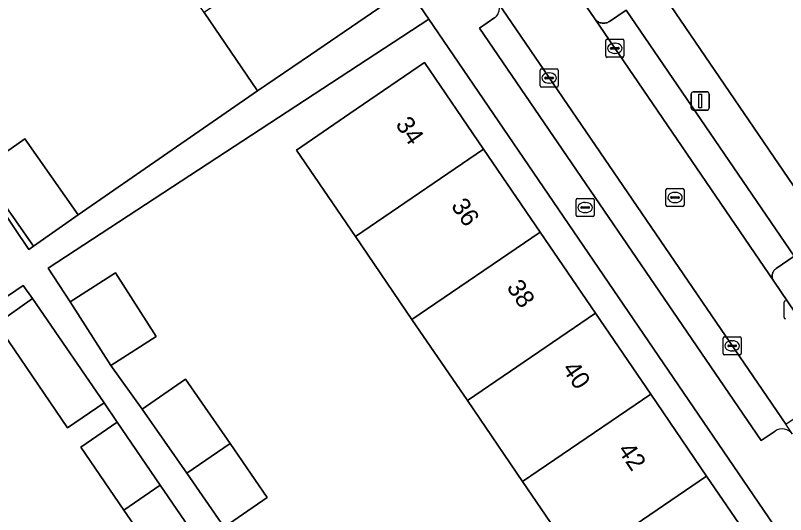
# Model space of a CAD drawing. Extents: x 157445 to 158888, y 383061 to 384688.
# Drawn here: x 158205.18 to 158247.77, y 383793.91 to 383821.51 of the extents above; entities that cross this region are included whole.
import ezdxf

# ---------------------------------------------------------------- set-up
doc = ezdxf.new("R2010")
doc.units = 0
for name, color, linetype in [('IMGEO_Brandkraan', 7, 'Continuous'), ('IMGEO_Erf', 7, 'Continuous'), ('IMGEO_Kolk', 7, 'Continuous'), ('IMGEO_Lichtmast', 7, 'Continuous'), ('IMGEO_Pand', 7, 'Continuous'), ('IMGEO_Pand_nummerreeks', 7, 'Continuous'), ('IMGEO_Parkeervlak_open', 7, 'Continuous'), ('IMGEO_Rijbaan_lokaal_open', 7, 'Continuous'), ('IMGEO_Rioolput', 7, 'Continuous'), ('IMGEO_Voetpad_open', 7, 'Continuous')]:
    doc.layers.add(name, color=color, linetype=linetype)

msp = doc.modelspace()

# ---------------------------------------------------------------- linework, layer by layer
at = {"layer": 'IMGEO_Brandkraan'}
for p, q in [((158236.188, 383810.456), (158236.188, 383811.308)), ((158236.263, 383811.382), (158237.115, 383811.382)), ((158236.676, 383811.162), (158236.701, 383811.162)), ((158237.189, 383811.308), (158237.189, 383810.456)), ((158236.447, 383810.876), (158236.447, 383810.888)), ((158236.885, 383810.839), (158236.487, 383810.839)), ((158236.49, 383810.925), (158236.888, 383810.925)), ((158236.931, 383810.888), (158236.931, 383810.876)), ((158237.115, 383810.382), (158236.263, 383810.382)), ((158236.699, 383810.602), (158236.674, 383810.602))]:
    msp.add_line(p, q, dxfattribs=at)
for points in [[(158236.188, 383810.456), (158236.188, 383811.308)], [(158236.263, 383811.382), (158237.115, 383811.382)], [(158237.189, 383811.308), (158237.189, 383810.456)], [(158237.115, 383810.382), (158236.263, 383810.382)]]:
    msp.add_lwpolyline(points, dxfattribs=at)
for centre, radius, start, end in [((158236.265, 383811.306), 0.0765, 91.552, 178.448), ((158236.265, 383811.306), 0.0765, 91.552, 178.448), ((158237.113, 383811.306), 0.0765, 1.552, 88.448), ((158237.113, 383811.306), 0.0765, 1.552, 88.448), ((158236.487, 383810.885), 0.0403, 85.8775, 175.7526), ((158236.484, 383810.875), 0.0366, 178.938, 274.7102), ((158236.888, 383810.882), 0.043, 264.8664, 352.4533), ((158236.892, 383810.887), 0.0386, 1.7309, 96.639), ((158236.265, 383810.458), 0.0765, 181.552, 268.448), ((158236.265, 383810.458), 0.0765, 181.552, 268.448), ((158237.113, 383810.458), 0.0765, 271.552, 358.448), ((158237.113, 383810.458), 0.0765, 271.552, 358.448)]:
    msp.add_arc(centre, radius, start, end, dxfattribs=at)
for centre, major_axis, ratio, start_param, end_param in [((158236.675, 383810.882), (-0.387, 0.002), 0.722429, 4.712389, 7.853982), ((158236.7, 383810.882), (-0.39, 0.002), 0.717154, 1.570796, 4.712389)]:
    msp.add_ellipse(centre, major_axis=major_axis, ratio=ratio, start_param=start_param, end_param=end_param, dxfattribs=at)
at = {"layer": 'IMGEO_Erf'}
for points in [[(158238.26, 383864.78), (158220.561, 383852.622), (158254.415, 383802.985), (158261.257, 383807.652), (158259.697, 383809.94), (158257.824, 383808.662), (158254.679, 383813.274), (158251.618, 383817.762), (158248.556, 383822.251), (158245.495, 383826.74), (158242.434, 383831.228), (158239.373, 383835.717), (158236.312, 383840.206), (158233.251, 383844.694), (158230.19, 383849.182), (158227.044, 383853.795), (158231.175, 383856.612)], [(158201.602, 383814.959), (158205.919, 383808.565), (158206.186, 383808.753), (158203.229, 383812.949), (158205.689, 383814.682), (158208.646, 383810.486), (158218.573, 383817.34), (158215.617, 383821.674), (158212.545, 383826.177), (158209.373, 383830.826), (158206.199, 383835.479), (158203.111, 383840.006)], [(158259.806, 383774.732), (158228.035, 383821.305), (158206.994, 383807.536), (158208.198, 383805.662), (158210.707, 383807.274), (158212.965, 383803.759), (158210.456, 383802.148), (158212.195, 383799.739), (158214.577, 383801.391), (158217.046, 383797.831), (158219.108, 383794.857), (158216.726, 383793.206)], [(158236.313, 383791.205), (158233.229, 383795.726), (158230.172, 383800.208), (158227.11, 383804.696), (158223.979, 383809.286), (158220.72, 383814.063), (158223.674, 383816.079), (158227.804, 383818.896), (158231.063, 383814.119), (158234.194, 383809.528), (158237.256, 383805.04), (158240.313, 383800.558), (158243.398, 383796.037), (158246.324, 383791.748)], [(158213.659, 383790.53), (158211.178, 383794.154), (158208.792, 383797.639), (158210.809, 383799.019), (158210.077, 383800.092), (158208.058, 383798.711), (158204.126, 383804.456), (158206.118, 383805.858), (158205.614, 383806.573), (158192.985, 383797.987)]]:
    msp.add_lwpolyline(points, dxfattribs=at)
at = {"layer": 'IMGEO_Kolk'}
for p, q in [((158237.828, 383819.262), (158237.828, 383820.114)), ((158237.903, 383820.188), (158238.755, 383820.188)), ((158238.829, 383820.114), (158238.829, 383819.262)), ((158238.087, 383819.682), (158238.087, 383819.694)), ((158238.525, 383819.645), (158238.127, 383819.645)), ((158238.13, 383819.731), (158238.528, 383819.731)), ((158238.316, 383819.968), (158238.341, 383819.968)), ((158238.571, 383819.694), (158238.571, 383819.682)), ((158238.755, 383819.188), (158237.903, 383819.188)), ((158238.339, 383819.408), (158238.314, 383819.408)), ((158234.192, 383817.62), (158234.192, 383818.472)), ((158234.267, 383818.546), (158235.119, 383818.546)), ((158235.193, 383818.472), (158235.193, 383817.62)), ((158234.451, 383818.04), (158234.451, 383818.052)), ((158234.889, 383818.003), (158234.491, 383818.003)), ((158234.494, 383818.089), (158234.892, 383818.089)), ((158234.68, 383818.326), (158234.705, 383818.326)), ((158234.935, 383818.052), (158234.935, 383818.04)), ((158235.119, 383817.546), (158234.267, 383817.546)), ((158234.703, 383817.766), (158234.678, 383817.766)), ((158247.697, 383804.799), (158247.697, 383805.651)), ((158244.316, 383802.808), (158244.316, 383803.66)), ((158244.391, 383803.734), (158245.243, 383803.734)), ((158244.804, 383803.514), (158244.829, 383803.514)), ((158245.317, 383803.66), (158245.317, 383802.808)), ((158244.575, 383803.228), (158244.575, 383803.24)), ((158245.013, 383803.191), (158244.615, 383803.191)), ((158244.618, 383803.277), (158245.016, 383803.277)), ((158245.059, 383803.24), (158245.059, 383803.228)), ((158245.243, 383802.734), (158244.391, 383802.734)), ((158244.827, 383802.954), (158244.802, 383802.954))]:
    msp.add_line(p, q, dxfattribs=at)
for points in [[(158237.828, 383819.262), (158237.828, 383820.114)], [(158237.903, 383820.188), (158238.755, 383820.188)], [(158238.829, 383820.114), (158238.829, 383819.262)], [(158238.755, 383819.188), (158237.903, 383819.188)], [(158234.192, 383817.62), (158234.192, 383818.472)], [(158234.267, 383818.546), (158235.119, 383818.546)], [(158235.193, 383818.472), (158235.193, 383817.62)], [(158235.119, 383817.546), (158234.267, 383817.546)], [(158247.697, 383804.799), (158247.697, 383805.651)], [(158244.316, 383802.808), (158244.316, 383803.66)], [(158244.391, 383803.734), (158245.243, 383803.734)], [(158245.317, 383803.66), (158245.317, 383802.808)], [(158245.243, 383802.734), (158244.391, 383802.734)]]:
    msp.add_lwpolyline(points, dxfattribs=at)
for centre, radius, start, end in [((158237.905, 383820.112), 0.0765, 91.552, 178.448), ((158237.905, 383820.112), 0.0765, 91.552, 178.448), ((158238.753, 383820.112), 0.0765, 1.552, 88.448), ((158238.753, 383820.112), 0.0765, 1.552, 88.448), ((158238.127, 383819.691), 0.0403, 85.8775, 175.7526), ((158238.124, 383819.681), 0.0366, 178.938, 274.7102), ((158238.528, 383819.688), 0.043, 264.8664, 352.4533), ((158238.532, 383819.693), 0.0386, 1.7309, 96.639), ((158237.905, 383819.264), 0.0765, 181.552, 268.448), ((158237.905, 383819.264), 0.0765, 181.552, 268.448), ((158238.753, 383819.264), 0.0765, 271.552, 358.448), ((158238.753, 383819.264), 0.0765, 271.552, 358.448), ((158234.269, 383818.47), 0.0765, 91.552, 178.448), ((158234.269, 383818.47), 0.0765, 91.552, 178.448), ((158235.117, 383818.47), 0.0765, 1.552, 88.448), ((158235.117, 383818.47), 0.0765, 1.552, 88.448), ((158234.491, 383818.049), 0.0403, 85.8775, 175.7526), ((158234.488, 383818.039), 0.0366, 178.938, 274.7102), ((158234.892, 383818.046), 0.043, 264.8664, 352.4533), ((158234.896, 383818.051), 0.0386, 1.7309, 96.639), ((158234.269, 383817.622), 0.0765, 181.552, 268.448), ((158234.269, 383817.622), 0.0765, 181.552, 268.448), ((158235.117, 383817.622), 0.0765, 271.552, 358.448), ((158235.117, 383817.622), 0.0765, 271.552, 358.448), ((158247.774, 383805.649), 0.0765, 91.552, 178.448), ((158247.774, 383805.649), 0.0765, 91.552, 178.448), ((158247.774, 383804.801), 0.0765, 181.552, 268.448), ((158247.774, 383804.801), 0.0765, 181.552, 268.448), ((158244.393, 383803.658), 0.0765, 91.552, 178.448), ((158244.393, 383803.658), 0.0765, 91.552, 178.448), ((158245.241, 383803.658), 0.0765, 1.552, 88.448), ((158245.241, 383803.658), 0.0765, 1.552, 88.448), ((158244.615, 383803.237), 0.0403, 85.8775, 175.7526), ((158244.612, 383803.227), 0.0366, 178.938, 274.7102), ((158245.016, 383803.234), 0.043, 264.8664, 352.4533), ((158245.02, 383803.239), 0.0386, 1.7309, 96.639), ((158244.393, 383802.81), 0.0765, 181.552, 268.448), ((158244.393, 383802.81), 0.0765, 181.552, 268.448), ((158245.241, 383802.81), 0.0765, 271.552, 358.448), ((158245.241, 383802.81), 0.0765, 271.552, 358.448)]:
    msp.add_arc(centre, radius, start, end, dxfattribs=at)
for centre, major_axis, ratio, start_param, end_param in [((158238.315, 383819.688), (-0.387, 0.002), 0.722429, 4.712389, 7.853982), ((158238.34, 383819.688), (-0.39, 0.002), 0.717154, 1.570796, 4.712389), ((158234.679, 383818.046), (-0.387, 0.002), 0.722429, 4.712389, 7.853982), ((158234.704, 383818.046), (-0.39, 0.002), 0.717154, 1.570796, 4.712389), ((158244.803, 383803.234), (-0.387, 0.002), 0.722429, 4.712389, 7.853982), ((158244.828, 383803.234), (-0.39, 0.002), 0.717154, 1.570796, 4.712389)]:
    msp.add_ellipse(centre, major_axis=major_axis, ratio=ratio, start_param=start_param, end_param=end_param, dxfattribs=at)
at = {"layer": 'IMGEO_Lichtmast'}
for p, q in [((158242.556, 383816.372), (158242.556, 383817.172)), ((158242.556, 383817.172), (158242.556, 383816.372)), ((158242.656, 383817.272), (158243.446, 383817.272)), ((158243.446, 383817.272), (158242.656, 383817.272)), ((158243.546, 383817.172), (158243.546, 383816.372)), ((158243.546, 383816.372), (158243.546, 383817.172)), ((158243.446, 383816.272), (158242.656, 383816.272)), ((158242.656, 383816.272), (158243.446, 383816.272))]:
    msp.add_line(p, q, dxfattribs=at)
msp.add_lwpolyline([(158242.976, 383817.147), (158243.126, 383817.147), (158243.126, 383816.397), (158242.976, 383816.397), (158242.976, 383817.147)], dxfattribs=at)
for centre, start, end in [((158242.656, 383817.172), 90, 180), ((158242.656, 383817.172), 90, 180), ((158243.446, 383817.172), 0, 90), ((158243.446, 383817.172), 360, 90), ((158242.656, 383816.372), 180, 270), ((158242.656, 383816.372), 180, 270), ((158243.446, 383816.372), 270, 0), ((158243.446, 383816.372), 270, 0)]:
    msp.add_arc(centre, 0.1, start, end, dxfattribs=at)
at = {"layer": 'IMGEO_Pand'}
for points in [[(158222.667, 383826.484), (158215.617, 383821.674), (158218.573, 383817.34), (158221.493, 383819.332), (158225.623, 383822.15)], [(158223.979, 383809.286), (158231.063, 383814.119), (158227.804, 383818.896), (158223.674, 383816.079), (158220.72, 383814.063)], [(158203.229, 383812.949), (158206.186, 383808.753), (158208.646, 383810.486), (158205.689, 383814.682)], [(158234.194, 383809.528), (158231.063, 383814.119), (158223.979, 383809.286), (158227.11, 383804.696)], [(158237.256, 383805.04), (158234.194, 383809.528), (158227.11, 383804.696), (158230.172, 383800.208)], [(158210.707, 383807.274), (158208.198, 383805.662), (158210.456, 383802.148), (158212.965, 383803.759)], [(158206.118, 383805.858), (158204.126, 383804.456), (158208.058, 383798.711), (158210.077, 383800.092)], [(158237.256, 383805.04), (158230.172, 383800.208), (158233.229, 383795.726), (158240.313, 383800.558)], [(158214.651, 383796.198), (158217.046, 383797.831), (158214.577, 383801.391), (158212.195, 383799.739)], [(158240.313, 383800.558), (158233.229, 383795.726), (158236.313, 383791.205), (158243.398, 383796.037)], [(158210.809, 383799.019), (158208.792, 383797.639), (158211.178, 383794.154), (158213.189, 383795.53)], [(158214.651, 383796.198), (158216.726, 383793.206), (158219.108, 383794.857), (158217.046, 383797.831)], [(158243.398, 383796.037), (158236.313, 383791.205), (158239.24, 383786.915), (158246.324, 383791.748)], [(158213.189, 383795.53), (158211.178, 383794.154), (158213.659, 383790.53), (158215.664, 383791.902)]]:
    msp.add_lwpolyline(points, close=True, dxfattribs=at)
at = {"layer": 'IMGEO_Parkeervlak_open'}
for points in [[(158248.151, 383798.359), (158247.776, 383798.907), (158231.849, 383822.216)], [(158231.691, 383821.381), (158230.838, 383820.799), (158246.422, 383797.996), (158247.192, 383798.522)]]:
    msp.add_lwpolyline(points, dxfattribs=at)
msp.add_lwpolyline([(158247.114, 383806.809), (158247.098, 383806.834), (158247.076, 383806.873), (158247.059, 383806.914), (158247.045, 383806.957), (158247.035, 383807), (158247.029, 383807.044), (158247.026, 383807.088), (158247.028, 383807.133), (158247.034, 383807.177), (158247.043, 383807.22), (158247.057, 383807.263), (158247.074, 383807.304), (158247.095, 383807.343), (158247.119, 383807.381), (158247.146, 383807.416), (158247.177, 383807.448), (158247.21, 383807.478), (158247.246, 383807.504), (158248.248, 383808.187), (158238.955, 383821.804), (158238.036, 383821.177), (158238.028, 383821.171), (158237.982, 383821.144), (158237.933, 383821.121), (158237.883, 383821.102), (158237.832, 383821.088), (158237.779, 383821.078), (158237.726, 383821.073), (158237.672, 383821.073), (158237.619, 383821.078), (158237.566, 383821.087), (158237.514, 383821.101), (158237.464, 383821.12), (158237.416, 383821.143), (158237.37, 383821.17), (158237.326, 383821.202), (158237.286, 383821.237), (158237.249, 383821.275), (158237.215, 383821.317)], close=True, dxfattribs=at)
for centre, radius, start, end in [((158231.317, 383821.884), 0.627, 306.6467, 31.9234), ((158247.587, 383797.943), 0.701, 36.4143, 124.2931)]:
    msp.add_arc(centre, radius, start, end, dxfattribs=at)
at = {"layer": 'IMGEO_Rijbaan_lokaal_open'}
msp.add_lwpolyline([(158247.776, 383798.907), (158251.028, 383801.074), (158249.448, 383803.39), (158247.114, 383806.809), (158237.215, 383821.317), (158236.772, 383821.968), (158235.678, 383823.579), (158234.672, 383825.051), (158231.411, 383822.857), (158231.849, 383822.216)], close=True, dxfattribs=at)
at = {"layer": 'IMGEO_Rioolput'}
for p, q in [((158241.155, 383811.012), (158241.155, 383811.864)), ((158241.23, 383811.938), (158242.082, 383811.938)), ((158241.643, 383811.718), (158241.668, 383811.718)), ((158242.156, 383811.864), (158242.156, 383811.012)), ((158241.414, 383811.432), (158241.414, 383811.444)), ((158241.852, 383811.395), (158241.454, 383811.395)), ((158241.457, 383811.481), (158241.855, 383811.481)), ((158241.666, 383811.158), (158241.641, 383811.158)), ((158241.898, 383811.444), (158241.898, 383811.432)), ((158242.082, 383810.938), (158241.23, 383810.938))]:
    msp.add_line(p, q, dxfattribs=at)
for points in [[(158241.155, 383811.012), (158241.155, 383811.864)], [(158241.23, 383811.938), (158242.082, 383811.938)], [(158242.156, 383811.864), (158242.156, 383811.012)], [(158242.082, 383810.938), (158241.23, 383810.938)]]:
    msp.add_lwpolyline(points, dxfattribs=at)
for centre, radius, start, end in [((158241.232, 383811.862), 0.0765, 91.552, 178.448), ((158241.232, 383811.862), 0.0765, 91.552, 178.448), ((158242.08, 383811.862), 0.0765, 1.552, 88.448), ((158242.08, 383811.862), 0.0765, 1.552, 88.448), ((158241.454, 383811.441), 0.0403, 85.8775, 175.7526), ((158241.451, 383811.431), 0.0366, 178.938, 274.7102), ((158241.855, 383811.438), 0.043, 264.8664, 352.4533), ((158241.859, 383811.443), 0.0386, 1.7309, 96.639), ((158241.232, 383811.014), 0.0765, 181.552, 268.448), ((158241.232, 383811.014), 0.0765, 181.552, 268.448), ((158242.08, 383811.014), 0.0765, 271.552, 358.448), ((158242.08, 383811.014), 0.0765, 271.552, 358.448)]:
    msp.add_arc(centre, radius, start, end, dxfattribs=at)
for centre, major_axis, ratio, start_param, end_param in [((158241.642, 383811.438), (-0.387, 0.002), 0.722429, 4.712389, 7.853982), ((158241.667, 383811.438), (-0.39, 0.002), 0.717154, 1.570796, 4.712389)]:
    msp.add_ellipse(centre, major_axis=major_axis, ratio=ratio, start_param=start_param, end_param=end_param, dxfattribs=at)
at = {"layer": 'IMGEO_Voetpad_open'}
for points in [[(158194.101, 383870.467), (158194.761, 383869.498), (158196.185, 383867.993), (158226.875, 383823.004), (158228.035, 383821.305), (158259.806, 383774.732), (158260.785, 383773.297), (158262.353, 383771.002), (158266.902, 383764.36), (158268.557, 383761.942), (158273.392, 383754.863), (158276.273, 383750.703), (158281.209, 383754.075), (158280.976, 383754.417), (158277.966, 383758.835), (158276.8, 383760.196), (158276.019, 383760.753), (158273.675, 383762.423), (158273.097, 383762.835), (158272.742, 383762.581), (158271.393, 383761.66), (158265.115, 383770.703), (158266.189, 383771.436)], [(158269.302, 383781.158), (158255.342, 383801.626), (158254.415, 383802.985), (158220.561, 383852.622)], [(158216.726, 383793.206), (158214.651, 383796.198), (158212.195, 383799.739), (158210.456, 383802.148), (158208.198, 383805.662), (158206.994, 383807.536), (158228.035, 383821.305), (158226.875, 383823.004), (158225.623, 383822.15), (158221.493, 383819.332), (158218.573, 383817.34), (158208.646, 383810.486), (158206.186, 383808.753), (158205.919, 383808.565), (158201.602, 383814.959)], [(158236.772, 383821.968), (158237.215, 383821.317), (158237.249, 383821.275), (158237.286, 383821.237), (158237.326, 383821.202), (158237.37, 383821.17), (158237.416, 383821.143), (158237.464, 383821.12), (158237.514, 383821.101), (158237.566, 383821.087), (158237.619, 383821.078), (158237.672, 383821.073), (158237.726, 383821.073), (158237.779, 383821.078), (158237.832, 383821.088), (158237.883, 383821.102), (158237.933, 383821.121), (158237.982, 383821.144), (158238.028, 383821.171), (158238.036, 383821.177), (158238.955, 383821.804), (158248.248, 383808.187), (158247.246, 383807.504), (158247.21, 383807.478), (158247.177, 383807.448), (158247.146, 383807.416), (158247.119, 383807.381), (158247.095, 383807.343), (158247.074, 383807.304), (158247.057, 383807.263), (158247.043, 383807.22), (158247.034, 383807.177), (158247.028, 383807.133), (158247.026, 383807.088), (158247.029, 383807.044), (158247.035, 383807), (158247.045, 383806.957), (158247.059, 383806.914), (158247.076, 383806.873), (158247.098, 383806.834), (158247.114, 383806.809), (158249.448, 383803.39)], [(158247.192, 383798.522), (158246.422, 383797.996), (158230.838, 383820.799), (158231.691, 383821.381)], [(158192.985, 383797.987), (158205.614, 383806.573), (158206.118, 383805.858), (158210.077, 383800.092), (158210.809, 383799.019), (158213.189, 383795.53), (158215.664, 383791.902)]]:
    msp.add_lwpolyline(points, dxfattribs=at)
for centre, radius, start, end in [((158231.317, 383821.884), 0.627, 306.6467, 31.9234), ((158247.587, 383797.943), 0.701, 36.4143, 124.2931)]:
    msp.add_arc(centre, radius, start, end, dxfattribs=at)

# ---------------------------------------------------------------- texts
at = {"layer": 'IMGEO_Pand_nummerreeks'}
for s, p in [('34', (158226.164, 383815.478)), ('36', (158229.237, 383810.974)), ('38', (158232.311, 383806.468)), ('40', (158235.383, 383801.965)), ('42', (158238.453, 383797.466))]:
    msp.add_text(s, height=1, rotation=304.3007, dxfattribs=at).set_placement(p)

doc.saveas('drawing.dxf')
